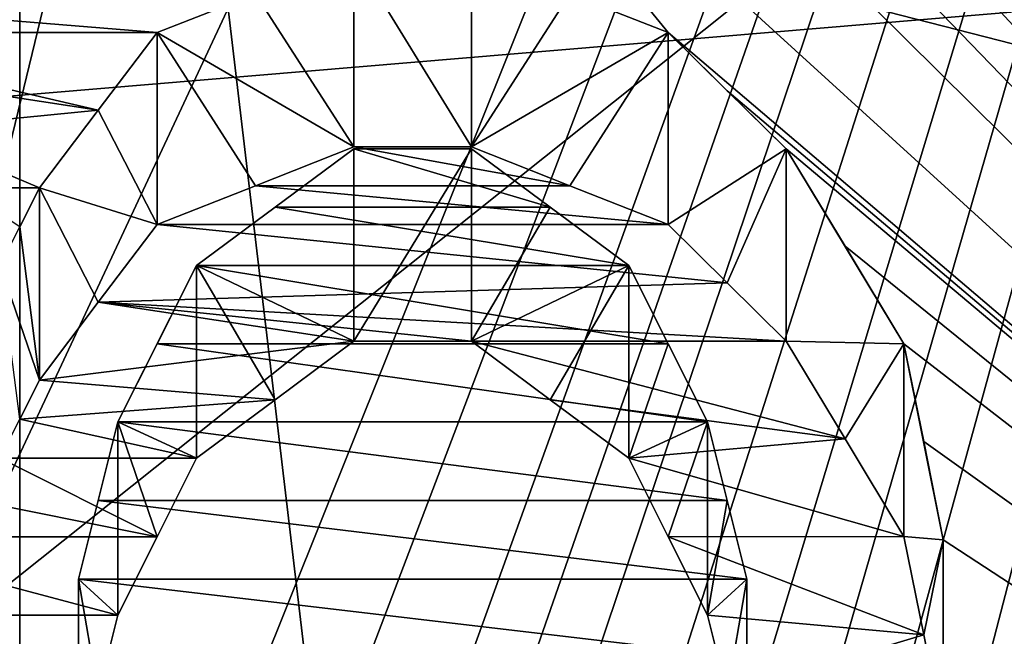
# Model space of a CAD drawing. Header units: millimetres. Extents: x -20 to 172, y -100 to 100.
# Tile 269 of 346: x 120 to 122.67, y 10.3 to 11.97. Entities that reach past the tile are written whole.
import ezdxf

# ---------------------------------------------------------------- set-up
doc = ezdxf.new("R2010")
doc.units = ezdxf.units.MM
doc.header["$LTSCALE"] = 37.722908
for name, color, linetype in [('1', 7, 'CONTINUOUS'), ('1803', 7, 'CONTINUOUS'), ('1820', 7, 'CONTINUOUS'), ('2128', 7, 'CONTINUOUS'), ('2258', 7, 'CONTINUOUS'), ('2259', 7, 'CONTINUOUS'), ('2260', 7, 'CONTINUOUS'), ('2261', 7, 'CONTINUOUS'), ('2262', 7, 'CONTINUOUS'), ('2263', 7, 'CONTINUOUS'), ('2264', 7, 'CONTINUOUS'), ('2265', 7, 'CONTINUOUS'), ('2266', 7, 'CONTINUOUS'), ('2292', 7, 'CONTINUOUS'), ('2293', 7, 'CONTINUOUS'), ('2294', 7, 'CONTINUOUS'), ('2295', 7, 'CONTINUOUS'), ('2296', 7, 'CONTINUOUS'), ('2297', 7, 'CONTINUOUS'), ('2298', 7, 'CONTINUOUS'), ('2299', 7, 'CONTINUOUS'), ('2307', 7, 'CONTINUOUS'), ('2406', 7, 'CONTINUOUS'), ('2407', 7, 'CONTINUOUS'), ('3', 7, 'CONTINUOUS'), ('3021', 7, 'CONTINUOUS'), ('3038', 7, 'CONTINUOUS'), ('3624', 7, 'CONTINUOUS'), ('3625', 7, 'CONTINUOUS'), ('3628', 7, 'CONTINUOUS'), ('3629', 7, 'CONTINUOUS'), ('3630', 7, 'CONTINUOUS'), ('3631', 7, 'CONTINUOUS'), ('3635', 7, 'CONTINUOUS'), ('3638', 7, 'CONTINUOUS'), ('43', 7, 'CONTINUOUS'), ('48', 7, 'CONTINUOUS')]:
    doc.layers.add(name, color=color, linetype=linetype)

msp = doc.modelspace()

# ---------------------------------------------------------------- linework, layer by layer
at = {"layer": '1', "color": 250, "linetype": 'Continuous', "true_color": 0x323232}
for points in [[(157, 0, -29.75), (157, 14.875, -25.7643), (-19.8395, 0, -29.75), (157, 0, -29.75)], [(-19.8395, 0, -29.75), (157, 14.875, -25.7643), (-19.8395, 14.875, -25.7643), (-19.8395, 0, -29.75)]]:
    msp.add_3dface(points, dxfattribs=at)
at = {"layer": '1803', "color": 250, "linetype": 'Continuous', "true_color": 0x323232}
for points in [[(153.1595, 4.0619, -42.0543), (153.1595, 21.125, -36.5896), (86.8405, 4.0619, -42.0543), (153.1595, 4.0619, -42.0543)], [(86.8405, 4.0619, -42.0543), (153.1595, 21.125, -36.5896), (86.8405, 21.125, -36.5896), (86.8405, 4.0619, -42.0543)]]:
    msp.add_3dface(points, dxfattribs=at)
at = {"layer": '1820', "color": 250, "linetype": 'Continuous', "true_color": 0x323232}
for points in [[(126.2299, 24.125, -41.7857), (126.2299, 8.1204, -47.5618), (122.5, 23.6544, -42.0539), (126.2299, 24.125, -41.7857)], [(122.5, 23.6544, -42.0539), (126.2299, 8.1204, -47.5618), (122.5, 23.2903, -42.2567), (122.5, 23.6544, -42.0539)], [(122.5, 23.2903, -42.2567), (126.2299, 8.1204, -47.5618), (122.5, 22.9244, -42.4563), (122.5, 23.2903, -42.2567)], [(122.5, 22.9244, -42.4563), (126.2299, 8.1204, -47.5618), (122.4468, 22.7408, -42.5549), (122.5, 22.9244, -42.4563)], [(122.4468, 22.7408, -42.5549), (126.2299, 8.1204, -47.5618), (122.3936, 22.5567, -42.6527), (122.4468, 22.7408, -42.5549)], [(122.3936, 22.5567, -42.6527), (126.2299, 8.1204, -47.5618), (122.2872, 22.3722, -42.7498), (122.3936, 22.5567, -42.6527)], [(122.2872, 22.3722, -42.7498), (126.2299, 8.1204, -47.5618), (122.1809, 22.1872, -42.8461), (122.2872, 22.3722, -42.7498)], [(122.1809, 22.1872, -42.8461), (126.2299, 8.1204, -47.5618), (122.0745, 22.0482, -42.9178), (122.1809, 22.1872, -42.8461)], [(122.0745, 22.0482, -42.9178), (126.2299, 8.1204, -47.5618), (121.9681, 21.9089, -42.9891), (122.0745, 22.0482, -42.9178)], [(121.9681, 21.9089, -42.9891), (126.2299, 8.1204, -47.5618), (121.8085, 21.8159, -43.0363), (121.9681, 21.9089, -42.9891)], [(121.8085, 21.8159, -43.0363), (126.2299, 8.1204, -47.5618), (122.3936, 19.837, -43.9836), (121.8085, 21.8159, -43.0363)], [(122.3936, 19.837, -43.9836), (126.2299, 8.1204, -47.5618), (122.4468, 19.5979, -44.0906), (122.3936, 19.837, -43.9836)], [(122.4468, 19.5979, -44.0906), (126.2299, 8.1204, -47.5618), (122.5, 19.3584, -44.1963), (122.4468, 19.5979, -44.0906)], [(122.5, 19.3584, -44.1963), (126.2299, 8.1204, -47.5618), (122.5, 19.1179, -44.3009), (122.5, 19.3584, -44.1963)], [(122.5, 19.1179, -44.3009), (126.2299, 8.1204, -47.5618), (122.5, 18.8769, -44.4041), (122.5, 19.1179, -44.3009)], [(122.5, 18.8769, -44.4041), (126.2299, 8.1204, -47.5618), (122.4468, 18.635, -44.5062), (122.5, 18.8769, -44.4041)], [(122.4468, 18.635, -44.5062), (126.2299, 8.1204, -47.5618), (122.3936, 18.3926, -44.6069), (122.4468, 18.635, -44.5062)], [(122.3936, 18.3926, -44.6069), (126.2299, 8.1204, -47.5618), (122.234, 18.1492, -44.7065), (122.3936, 18.3926, -44.6069)], [(122.234, 18.1492, -44.7065), (126.2299, 8.1204, -47.5618), (122.0745, 17.9054, -44.8047), (122.234, 18.1492, -44.7065)], [(122.0745, 17.9054, -44.8047), (126.2299, 8.1204, -47.5618), (121.8616, 17.7586, -44.8631), (122.0745, 17.9054, -44.8047)], [(121.8616, 17.7586, -44.8631), (126.2299, 8.1204, -47.5618), (121.6489, 17.6117, -44.921), (121.8616, 17.7586, -44.8631)], [(121.6489, 17.6117, -44.921), (126.2299, 8.1204, -47.5618), (122.3936, 15.6266, -45.6494), (121.6489, 17.6117, -44.921)], [(122.3936, 15.6266, -45.6494), (126.2299, 8.1204, -47.5618), (122.4468, 15.4254, -45.7178), (122.3936, 15.6266, -45.6494)], [(122.4468, 15.4254, -45.7178), (126.2299, 8.1204, -47.5618), (122.5, 15.2239, -45.7853), (122.4468, 15.4254, -45.7178)], [(122.5, 15.2239, -45.7853), (126.2299, 8.1204, -47.5618), (122.5, 14.819, -45.918), (122.5, 15.2239, -45.7853)], [(122.5, 14.819, -45.918), (126.2299, 8.1204, -47.5618), (122.5, 14.4128, -46.0471), (122.5, 14.819, -45.918)], [(122.5, 14.4128, -46.0471), (126.2299, 8.1204, -47.5618), (122.4468, 14.2087, -46.1105), (122.5, 14.4128, -46.0471)], [(122.4468, 14.2087, -46.1105), (126.2299, 8.1204, -47.5618), (122.3936, 14.0044, -46.1729), (122.4468, 14.2087, -46.1105)], [(122.3936, 14.0044, -46.1729), (126.2299, 8.1204, -47.5618), (122.2872, 13.7993, -46.2346), (122.3936, 14.0044, -46.1729)], [(122.2872, 13.7993, -46.2346), (126.2299, 8.1204, -47.5618), (122.1809, 13.594, -46.2954), (122.2872, 13.7993, -46.2346)], [(122.1809, 13.594, -46.2954), (126.2299, 8.1204, -47.5618), (122.0744, 13.4395, -46.3405), (122.1809, 13.594, -46.2954)], [(126.2299, 8.1204, -47.5618), (121.9681, 13.2849, -46.3851), (122.0744, 13.4395, -46.3405), (126.2299, 8.1204, -47.5618)], [(121.9681, 13.2849, -46.3851), (126.2299, 8.1204, -47.5618), (121.8085, 13.1816, -46.4145), (121.9681, 13.2849, -46.3851)], [(121.8085, 13.1816, -46.4145), (126.2299, 8.1204, -47.5618), (121.6489, 13.0782, -46.4438), (121.8085, 13.1816, -46.4145)], [(121.6489, 13.0782, -46.4438), (126.2299, 8.1204, -47.5618), (121.4893, 13.0264, -46.4583), (121.6489, 13.0782, -46.4438)], [(121.4893, 13.0264, -46.4583), (126.2299, 8.1204, -47.5618), (121.3298, 12.9747, -46.4728), (121.4893, 13.0264, -46.4583)], [(121.3298, 12.9747, -46.4728), (126.2299, 8.1204, -47.5618), (120.9043, 12.9747, -46.4728), (121.3298, 12.9747, -46.4728)], [(120.9043, 12.9747, -46.4728), (126.2299, 8.1204, -47.5618), (121.7553, 11.9326, -46.7512), (120.9043, 12.9747, -46.4728)], [(121.4895, 12.0373, -46.7244), (120.9043, 12.9747, -46.4728), (121.7553, 11.9326, -46.7512), (121.4895, 12.0373, -46.7244)], [(120.6382, 12.0373, -46.7244), (120.3723, 11.9326, -46.7512), (119.0957, 12.0374, -46.7243), (120.6382, 12.0373, -46.7244)], [(119.0957, 12.0374, -46.7243), (120.3723, 11.9326, -46.7512), (119.3086, 11.9326, -46.7512), (119.0957, 12.0374, -46.7243)], [(120.3723, 11.9326, -46.7512), (120.2126, 11.7225, -46.8043), (119.3086, 11.9326, -46.7512), (120.3723, 11.9326, -46.7512)], [(119.3086, 11.9326, -46.7512), (120.2126, 11.7225, -46.8043), (119.5213, 11.8277, -46.7779), (119.3086, 11.9326, -46.7512)], [(121.7553, 11.9326, -46.7512), (126.2299, 8.1204, -47.5618), (121.915, 11.7751, -46.7911), (121.7553, 11.9326, -46.7512)], [(119.5213, 11.8277, -46.7779), (120.2126, 11.7225, -46.8043), (119.681, 11.67, -46.8174), (119.5213, 11.8277, -46.7779)], [(121.915, 11.7751, -46.7911), (126.2299, 8.1204, -47.5618), (122.0745, 11.6175, -46.8305), (121.915, 11.7751, -46.7911)], [(120.2126, 11.7225, -46.8043), (120.0532, 11.5123, -46.8565), (119.681, 11.67, -46.8174), (120.2126, 11.7225, -46.8043)], [(119.681, 11.67, -46.8174), (120.0532, 11.5123, -46.8565), (119.8404, 11.5123, -46.8565), (119.681, 11.67, -46.8174)], [(120.9043, 11.6175, -46.8305), (121.4363, 11.4595, -46.8694), (120.6914, 11.4595, -46.8694), (120.9043, 11.6175, -46.8305)], [(121.2234, 11.6175, -46.8305), (121.4363, 11.4595, -46.8694), (120.9043, 11.6175, -46.8305), (121.2234, 11.6175, -46.8305)], [(122.0745, 11.6175, -46.8305), (126.2299, 8.1204, -47.5618), (122.2342, 11.3538, -46.8951), (122.0745, 11.6175, -46.8305)], [(119.8404, 11.5123, -46.8565), (120.0532, 11.5123, -46.8565), (120, 11.4068, -46.8823), (119.8404, 11.5123, -46.8565)], [(120.6914, 11.4595, -46.8694), (121.6489, 11.3013, -46.9078), (120.4787, 11.3013, -46.9078), (120.6914, 11.4595, -46.8694)], [(121.4363, 11.4595, -46.8694), (121.6489, 11.3013, -46.9078), (120.6914, 11.4595, -46.8694), (121.4363, 11.4595, -46.8694)], [(122.2342, 11.3538, -46.8951), (126.2299, 8.1204, -47.5618), (122.3936, 11.0899, -46.9582), (122.2342, 11.3538, -46.8951)], [(120.4787, 11.3013, -46.9078), (121.7554, 11.0897, -46.9583), (120.3723, 11.0897, -46.9583), (120.4787, 11.3013, -46.9078)], [(121.6489, 11.3013, -46.9078), (121.7554, 11.0897, -46.9583), (120.4787, 11.3013, -46.9078), (121.6489, 11.3013, -46.9078)], [(120.3723, 11.0897, -46.9583), (121.8617, 10.8779, -47.0078), (120.266, 10.8779, -47.0078), (120.3723, 11.0897, -46.9583)], [(121.7554, 11.0897, -46.9583), (121.8617, 10.8779, -47.0078), (120.3723, 11.0897, -46.9583), (121.7554, 11.0897, -46.9583)], [(122.3936, 11.0899, -46.9582), (126.2299, 8.1204, -47.5618), (122.4469, 10.8246, -47.0201), (122.3936, 11.0899, -46.9582)], [(120.2127, 10.6653, -47.0565), (120.266, 10.8779, -47.0078), (121.9149, 10.6653, -47.0565), (120.2127, 10.6653, -47.0565)], [(120.266, 10.8779, -47.0078), (121.8617, 10.8779, -47.0078), (121.9149, 10.6653, -47.0565), (120.266, 10.8779, -47.0078)], [(122.4469, 10.8246, -47.0201), (126.2299, 8.1204, -47.5618), (122.5, 10.559, -47.0805), (122.4469, 10.8246, -47.0201)], [(120.1596, 10.4525, -47.1042), (120.2127, 10.6653, -47.0565), (121.9681, 10.4525, -47.1042), (120.1596, 10.4525, -47.1042)], [(121.9681, 10.4525, -47.1042), (120.2127, 10.6653, -47.0565), (121.9149, 10.6653, -47.0565), (121.9681, 10.4525, -47.1042)], [(122.5, 10.559, -47.0805), (126.2299, 8.1204, -47.5618), (122.5, 10.2386, -47.1512), (122.5, 10.559, -47.0805)], [(120.1596, 10.2388, -47.1511), (120.1596, 10.4525, -47.1042), (121.9681, 10.2388, -47.1511), (120.1596, 10.2388, -47.1511)], [(121.9681, 10.2388, -47.1511), (120.1596, 10.4525, -47.1042), (121.9681, 10.4525, -47.1042), (121.9681, 10.2388, -47.1511)]]:
    msp.add_3dface(points, dxfattribs=at)
at = {"layer": '2128', "color": 250, "linetype": 'Continuous', "true_color": 0x323232}
for points in [[(120.6382, 11.5179, -45.8247), (120.9043, 11.6229, -45.7981), (121.4895, 11.5179, -45.8247), (120.6382, 11.5179, -45.8247)], [(120.9043, 11.6229, -45.7981), (121.2234, 11.6229, -45.7981), (121.4895, 11.5179, -45.8247), (120.9043, 11.6229, -45.7981)], [(120.3723, 11.4128, -45.8509), (120.6382, 11.5179, -45.8247), (121.7553, 11.4128, -45.8509), (120.3723, 11.4128, -45.8509)], [(120.6382, 11.5179, -45.8247), (121.4895, 11.5179, -45.8247), (121.7553, 11.4128, -45.8509), (120.6382, 11.5179, -45.8247)], [(120.2126, 11.202, -45.9029), (120.3723, 11.4128, -45.8509), (121.915, 11.2548, -45.89), (120.2126, 11.202, -45.9029)], [(120.3723, 11.4128, -45.8509), (121.7553, 11.4128, -45.8509), (121.915, 11.2548, -45.89), (120.3723, 11.4128, -45.8509)], [(120.2126, 11.202, -45.9029), (121.915, 11.2548, -45.89), (122.0745, 11.0968, -45.9285), (120.2126, 11.202, -45.9029)], [(120.0532, 10.9911, -45.9539), (120.2126, 11.202, -45.9029), (120.9043, 11.0968, -45.9285), (120.0532, 10.9911, -45.9539)], [(120.2126, 11.202, -45.9029), (122.0745, 11.0968, -45.9285), (121.2234, 11.0968, -45.9285), (120.2126, 11.202, -45.9029)], [(120.2126, 11.202, -45.9029), (121.2234, 11.0968, -45.9285), (120.9043, 11.0968, -45.9285), (120.2126, 11.202, -45.9029)], [(120.0532, 10.9911, -45.9539), (120.9043, 11.0968, -45.9285), (120.6913, 10.9382, -45.9665), (120.0532, 10.9911, -45.9539)], [(122.0745, 11.0968, -45.9285), (122.2342, 10.8322, -45.9916), (121.2234, 11.0968, -45.9285), (122.0745, 11.0968, -45.9285)], [(122.2342, 10.8322, -45.9916), (121.4363, 10.9382, -45.9665), (121.2234, 11.0968, -45.9285), (122.2342, 10.8322, -45.9916)], [(120, 10.8853, -45.979), (120.0532, 10.9911, -45.9539), (120.6913, 10.9382, -45.9665), (120, 10.8853, -45.979)], [(120, 10.8853, -45.979), (120.6913, 10.9382, -45.9665), (120.4787, 10.7795, -46.004), (120, 10.8853, -45.979)], [(122.2342, 10.8322, -45.9916), (121.6489, 10.7795, -46.004), (121.4363, 10.9382, -45.9665), (122.2342, 10.8322, -45.9916)], [(119.9468, 10.7795, -46.004), (120, 10.8853, -45.979), (120.4787, 10.7795, -46.004), (119.9468, 10.7795, -46.004)], [(122.2342, 10.8322, -45.9916), (122.3936, 10.5673, -46.0532), (121.6489, 10.7795, -46.004), (122.2342, 10.8322, -45.9916)], [(119.9468, 10.7795, -46.004), (120.3722, 10.5672, -46.0532), (119.3085, 10.7795, -46.004), (119.9468, 10.7795, -46.004)], [(120.3722, 10.5672, -46.0532), (119.4682, 10.5671, -46.0532), (119.3085, 10.7795, -46.004), (120.3722, 10.5672, -46.0532)], [(119.9468, 10.7795, -46.004), (120.4787, 10.7795, -46.004), (120.3722, 10.5672, -46.0532), (119.9468, 10.7795, -46.004)], [(122.3936, 10.5673, -46.0532), (121.7554, 10.5672, -46.0532), (121.6489, 10.7795, -46.004), (122.3936, 10.5673, -46.0532)], [(120.3722, 10.5672, -46.0532), (120.266, 10.3547, -46.1014), (119.4682, 10.5671, -46.0532), (120.3722, 10.5672, -46.0532)], [(120.266, 10.3547, -46.1014), (119.6277, 10.3547, -46.1014), (119.4682, 10.5671, -46.0532), (120.266, 10.3547, -46.1014)], [(122.3936, 10.5673, -46.0532), (122.4469, 10.3011, -46.1134), (121.7554, 10.5672, -46.0532), (122.3936, 10.5673, -46.0532)], [(122.4469, 10.3011, -46.1134), (121.8617, 10.3547, -46.1014), (121.7554, 10.5672, -46.0532), (122.4469, 10.3011, -46.1134)], [(120.266, 10.3547, -46.1014), (120.2127, 10.1413, -46.1489), (119.6277, 10.3547, -46.1014), (120.266, 10.3547, -46.1014)], [(120.2127, 10.1413, -46.1489), (119.6809, 10.1413, -46.1489), (119.6277, 10.3547, -46.1014), (120.2127, 10.1413, -46.1489)], [(122.4469, 10.3011, -46.1134), (121.9149, 10.1413, -46.1489), (121.8617, 10.3547, -46.1014), (122.4469, 10.3011, -46.1134)], [(122.4469, 10.3011, -46.1134), (122.5, 10.0346, -46.1722), (121.9149, 10.1413, -46.1489), (122.4469, 10.3011, -46.1134)]]:
    msp.add_3dface(points, dxfattribs=at)
at = {"layer": '2258', "color": 250, "linetype": 'Continuous', "true_color": 0x323232}
for points in [[(120, 11.4068, -46.8823), (120.0532, 11.5123, -46.8565), (120.0532, 10.9911, -45.9539), (120, 11.4068, -46.8823)], [(119.9468, 11.3013, -46.9078), (120, 11.4068, -46.8823), (120.0532, 10.9911, -45.9539), (119.9468, 11.3013, -46.9078)], [(120, 10.8853, -45.979), (119.9468, 11.3013, -46.9078), (120.0532, 10.9911, -45.9539), (120, 10.8853, -45.979)]]:
    msp.add_3dface(points, dxfattribs=at)
at = {"layer": '2259', "color": 250, "linetype": 'Continuous', "true_color": 0x323232}
for points in [[(120.2126, 11.7225, -46.8043), (120.3723, 11.9326, -46.7512), (120.3723, 11.4128, -45.8509), (120.2126, 11.7225, -46.8043)], [(120.0532, 11.5123, -46.8565), (120.2126, 11.7225, -46.8043), (120.3723, 11.4128, -45.8509), (120.0532, 11.5123, -46.8565)], [(120.0532, 10.9911, -45.9539), (120.0532, 11.5123, -46.8565), (120.2126, 11.202, -45.9029), (120.0532, 10.9911, -45.9539)], [(120.2126, 11.202, -45.9029), (120.0532, 11.5123, -46.8565), (120.3723, 11.4128, -45.8509), (120.2126, 11.202, -45.9029)]]:
    msp.add_3dface(points, dxfattribs=at)
at = {"layer": '2260', "color": 250, "linetype": 'Continuous', "true_color": 0x323232}
for points in [[(120.6382, 12.0373, -46.7244), (120.9043, 12.142, -46.6973), (120.9043, 11.6229, -45.7981), (120.6382, 12.0373, -46.7244)], [(120.3723, 11.9326, -46.7512), (120.6382, 12.0373, -46.7244), (120.9043, 11.6229, -45.7981), (120.3723, 11.9326, -46.7512)], [(120.3723, 11.4128, -45.8509), (120.3723, 11.9326, -46.7512), (120.6382, 11.5179, -45.8247), (120.3723, 11.4128, -45.8509)], [(120.6382, 11.5179, -45.8247), (120.3723, 11.9326, -46.7512), (120.9043, 11.6229, -45.7981), (120.6382, 11.5179, -45.8247)]]:
    msp.add_3dface(points, dxfattribs=at)
at = {"layer": '2261', "color": 250, "linetype": 'Continuous', "true_color": 0x323232}
for points in [[(120.9043, 12.142, -46.6973), (121.2234, 12.142, -46.6973), (121.2234, 11.6229, -45.7981), (120.9043, 12.142, -46.6973)], [(120.9043, 11.6229, -45.7981), (120.9043, 12.142, -46.6973), (121.2234, 11.6229, -45.7981), (120.9043, 11.6229, -45.7981)]]:
    msp.add_3dface(points, dxfattribs=at)
at = {"layer": '2262', "color": 250, "linetype": 'Continuous', "true_color": 0x323232}
for points in [[(121.2234, 12.142, -46.6973), (121.4895, 12.0373, -46.7244), (121.2234, 11.6229, -45.7981), (121.2234, 12.142, -46.6973)], [(121.7553, 11.9326, -46.7512), (121.2234, 11.6229, -45.7981), (121.4895, 12.0373, -46.7244), (121.7553, 11.9326, -46.7512)], [(121.2234, 11.6229, -45.7981), (121.7553, 11.9326, -46.7512), (121.4895, 11.5179, -45.8247), (121.2234, 11.6229, -45.7981)], [(121.4895, 11.5179, -45.8247), (121.7553, 11.9326, -46.7512), (121.7553, 11.4128, -45.8509), (121.4895, 11.5179, -45.8247)]]:
    msp.add_3dface(points, dxfattribs=at)
at = {"layer": '2263', "color": 250, "linetype": 'Continuous', "true_color": 0x323232}
for points in [[(121.7553, 11.9326, -46.7512), (121.915, 11.7751, -46.7911), (122.0745, 11.6175, -46.8305), (121.7553, 11.9326, -46.7512)], [(121.7553, 11.9326, -46.7512), (122.0745, 11.6175, -46.8305), (121.7553, 11.4128, -45.8509), (121.7553, 11.9326, -46.7512)], [(121.7553, 11.4128, -45.8509), (122.0745, 11.6175, -46.8305), (121.915, 11.2548, -45.89), (121.7553, 11.4128, -45.8509)], [(121.915, 11.2548, -45.89), (122.0745, 11.6175, -46.8305), (122.0745, 11.0968, -45.9285), (121.915, 11.2548, -45.89)]]:
    msp.add_3dface(points, dxfattribs=at)
at = {"layer": '2264', "color": 250, "linetype": 'Continuous', "true_color": 0x323232}
for points in [[(122.0745, 11.6175, -46.8305), (122.2342, 11.3538, -46.8951), (122.3936, 11.0899, -46.9582), (122.0745, 11.6175, -46.8305)], [(122.0745, 11.6175, -46.8305), (122.3936, 11.0899, -46.9582), (122.0745, 11.0968, -45.9285), (122.0745, 11.6175, -46.8305)], [(122.0745, 11.0968, -45.9285), (122.3936, 11.0899, -46.9582), (122.2342, 10.8322, -45.9916), (122.0745, 11.0968, -45.9285)], [(122.2342, 10.8322, -45.9916), (122.3936, 11.0899, -46.9582), (122.3936, 10.5673, -46.0532), (122.2342, 10.8322, -45.9916)]]:
    msp.add_3dface(points, dxfattribs=at)
at = {"layer": '2265', "color": 250, "linetype": 'Continuous', "true_color": 0x323232}
for points in [[(122.3936, 11.0899, -46.9582), (122.4469, 10.8246, -47.0201), (122.5, 10.559, -47.0805), (122.3936, 11.0899, -46.9582)], [(122.3936, 11.0899, -46.9582), (122.5, 10.559, -47.0805), (122.3936, 10.5673, -46.0532), (122.3936, 11.0899, -46.9582)], [(122.3936, 10.5673, -46.0532), (122.5, 10.559, -47.0805), (122.4469, 10.3011, -46.1134), (122.3936, 10.5673, -46.0532)], [(122.4469, 10.3011, -46.1134), (122.5, 10.559, -47.0805), (122.5, 10.0346, -46.1722), (122.4469, 10.3011, -46.1134)]]:
    msp.add_3dface(points, dxfattribs=at)
at = {"layer": '2266', "color": 250, "linetype": 'Continuous', "true_color": 0x323232}
for points in [[(122.5, 10.559, -47.0805), (122.5, 10.2386, -47.1512), (122.5, 9.9177, -47.2197), (122.5, 10.559, -47.0805)], [(122.5, 10.559, -47.0805), (122.5, 9.9177, -47.2197), (122.5, 10.0346, -46.1722), (122.5, 10.559, -47.0805)]]:
    msp.add_3dface(points, dxfattribs=at)
at = {"layer": '2292', "color": 250, "linetype": 'Continuous', "true_color": 0x323232}
for points in [[(121.9149, 10.6653, -47.0565), (121.8617, 10.8779, -47.0078), (121.8617, 10.3547, -46.1014), (121.9149, 10.6653, -47.0565)], [(121.9681, 10.4525, -47.1042), (121.9149, 10.6653, -47.0565), (121.8617, 10.3547, -46.1014), (121.9681, 10.4525, -47.1042)], [(121.9149, 10.1413, -46.1489), (121.9681, 10.4525, -47.1042), (121.8617, 10.3547, -46.1014), (121.9149, 10.1413, -46.1489)], [(121.9681, 9.9277, -46.1953), (121.9681, 10.4525, -47.1042), (121.9149, 10.1413, -46.1489), (121.9681, 9.9277, -46.1953)]]:
    msp.add_3dface(points, dxfattribs=at)
at = {"layer": '2293', "color": 250, "linetype": 'Continuous', "true_color": 0x323232}
for points in [[(121.7554, 11.0897, -46.9583), (121.6489, 11.3013, -46.9078), (121.6489, 10.7795, -46.004), (121.7554, 11.0897, -46.9583)], [(121.8617, 10.8779, -47.0078), (121.7554, 11.0897, -46.9583), (121.6489, 10.7795, -46.004), (121.8617, 10.8779, -47.0078)], [(121.7554, 10.5672, -46.0532), (121.8617, 10.8779, -47.0078), (121.6489, 10.7795, -46.004), (121.7554, 10.5672, -46.0532)], [(121.8617, 10.3547, -46.1014), (121.8617, 10.8779, -47.0078), (121.7554, 10.5672, -46.0532), (121.8617, 10.3547, -46.1014)]]:
    msp.add_3dface(points, dxfattribs=at)
at = {"layer": '2294', "color": 250, "linetype": 'Continuous', "true_color": 0x323232}
for points in [[(121.4363, 11.4595, -46.8694), (121.2234, 11.6175, -46.8305), (121.2234, 11.0968, -45.9285), (121.4363, 11.4595, -46.8694)], [(121.6489, 11.3013, -46.9078), (121.4363, 11.4595, -46.8694), (121.2234, 11.0968, -45.9285), (121.6489, 11.3013, -46.9078)], [(121.4363, 10.9382, -45.9665), (121.6489, 11.3013, -46.9078), (121.2234, 11.0968, -45.9285), (121.4363, 10.9382, -45.9665)], [(121.6489, 10.7795, -46.004), (121.6489, 11.3013, -46.9078), (121.4363, 10.9382, -45.9665), (121.6489, 10.7795, -46.004)]]:
    msp.add_3dface(points, dxfattribs=at)
at = {"layer": '2295', "color": 250, "linetype": 'Continuous', "true_color": 0x323232}
for points in [[(121.2234, 11.6175, -46.8305), (120.9043, 11.6175, -46.8305), (120.9043, 11.0968, -45.9285), (121.2234, 11.6175, -46.8305)], [(121.2234, 11.0968, -45.9285), (121.2234, 11.6175, -46.8305), (120.9043, 11.0968, -45.9285), (121.2234, 11.0968, -45.9285)]]:
    msp.add_3dface(points, dxfattribs=at)
at = {"layer": '2296', "color": 250, "linetype": 'Continuous', "true_color": 0x323232}
for points in [[(120.9043, 11.6175, -46.8305), (120.6914, 11.4595, -46.8694), (120.4787, 11.3013, -46.9078), (120.9043, 11.6175, -46.8305)], [(120.9043, 11.6175, -46.8305), (120.4787, 11.3013, -46.9078), (120.9043, 11.0968, -45.9285), (120.9043, 11.6175, -46.8305)], [(120.9043, 11.0968, -45.9285), (120.4787, 11.3013, -46.9078), (120.6913, 10.9382, -45.9665), (120.9043, 11.0968, -45.9285)], [(120.6913, 10.9382, -45.9665), (120.4787, 11.3013, -46.9078), (120.4787, 10.7795, -46.004), (120.6913, 10.9382, -45.9665)]]:
    msp.add_3dface(points, dxfattribs=at)
at = {"layer": '2297', "color": 250, "linetype": 'Continuous', "true_color": 0x323232}
for points in [[(120.4787, 11.3013, -46.9078), (120.3723, 11.0897, -46.9583), (120.266, 10.8779, -47.0078), (120.4787, 11.3013, -46.9078)], [(120.4787, 11.3013, -46.9078), (120.266, 10.8779, -47.0078), (120.4787, 10.7795, -46.004), (120.4787, 11.3013, -46.9078)], [(120.4787, 10.7795, -46.004), (120.266, 10.8779, -47.0078), (120.3722, 10.5672, -46.0532), (120.4787, 10.7795, -46.004)], [(120.3722, 10.5672, -46.0532), (120.266, 10.8779, -47.0078), (120.266, 10.3547, -46.1014), (120.3722, 10.5672, -46.0532)]]:
    msp.add_3dface(points, dxfattribs=at)
at = {"layer": '2298', "color": 250, "linetype": 'Continuous', "true_color": 0x323232}
for points in [[(120.266, 10.8779, -47.0078), (120.2127, 10.6653, -47.0565), (120.1596, 10.4525, -47.1042), (120.266, 10.8779, -47.0078)], [(120.266, 10.8779, -47.0078), (120.1596, 10.4525, -47.1042), (120.266, 10.3547, -46.1014), (120.266, 10.8779, -47.0078)], [(120.266, 10.3547, -46.1014), (120.1596, 10.4525, -47.1042), (120.2127, 10.1413, -46.1489), (120.266, 10.3547, -46.1014)], [(120.2127, 10.1413, -46.1489), (120.1596, 10.4525, -47.1042), (120.1596, 9.9277, -46.1953), (120.2127, 10.1413, -46.1489)]]:
    msp.add_3dface(points, dxfattribs=at)
at = {"layer": '2299', "color": 250, "linetype": 'Continuous', "true_color": 0x323232}
for points in [[(120.1596, 10.4525, -47.1042), (120.1596, 10.2388, -47.1511), (120.1596, 10.025, -47.1971), (120.1596, 10.4525, -47.1042)], [(120.1596, 10.4525, -47.1042), (120.1596, 10.025, -47.1971), (120.1596, 9.9277, -46.1953), (120.1596, 10.4525, -47.1042)]]:
    msp.add_3dface(points, dxfattribs=at)
at = {"layer": '2307', "color": 250, "linetype": 'Continuous', "true_color": 0x323232}
msp.add_3dface([(121.9681, 10.2388, -47.1511), (121.9681, 10.4525, -47.1042), (121.9681, 9.9277, -46.1953), (121.9681, 10.2388, -47.1511)], dxfattribs=at)
at = {"layer": '2406', "color": 250, "linetype": 'Continuous', "true_color": 0x323232}
for points in [[(81.5, 14.6011, -44.9374), (158.5, -4.939, -46.9912), (81.5, -4.939, -46.9912), (81.5, 14.6011, -44.9374)], [(158.5, 14.6011, -44.9374), (158.5, -4.939, -46.9912), (81.5, 14.6011, -44.9374), (158.5, 14.6011, -44.9374)]]:
    msp.add_3dface(points, dxfattribs=at)
at = {"layer": '2407', "color": 250, "linetype": 'Continuous', "true_color": 0x323232}
for points in [[(158.5, 15.2191, -46.8395), (158.5, -5.148, -48.9802), (81.5, 15.2191, -46.8395), (158.5, 15.2191, -46.8395)], [(81.5, 15.2191, -46.8395), (158.5, -5.148, -48.9802), (81.5, -5.148, -48.9802), (81.5, 15.2191, -46.8395)]]:
    msp.add_3dface(points, dxfattribs=at)
at = {"layer": '3', "color": 250, "linetype": 'Continuous', "true_color": 0x323232}
for points in [[(157, 14.875, 25.7643), (157, 0, 29.75), (-19.8395, 14.875, 25.7643), (157, 14.875, 25.7643)], [(-19.8395, 14.875, 25.7643), (157, 0, 29.75), (-19.8395, 0, 29.75), (-19.8395, 14.875, 25.7643)]]:
    msp.add_3dface(points, dxfattribs=at)
at = {"layer": '3021', "color": 250, "linetype": 'Continuous', "true_color": 0x323232}
for points in [[(153.1595, 21.125, 36.5896), (153.1595, 4.0619, 42.0543), (86.8405, 21.125, 36.5896), (153.1595, 21.125, 36.5896)], [(86.8405, 21.125, 36.5896), (153.1595, 4.0619, 42.0543), (86.8405, 4.0619, 42.0543), (86.8405, 21.125, 36.5896)]]:
    msp.add_3dface(points, dxfattribs=at)
at = {"layer": '3038', "color": 250, "linetype": 'Continuous', "true_color": 0x323232}
for points in [[(120.4787, 9.7674, 47.251), (126.2299, 24.125, 41.7857), (119.5213, 9.7674, 47.251), (120.4787, 9.7674, 47.251)], [(119.5213, 9.7674, 47.251), (126.2299, 24.125, 41.7857), (122.5, 22.0389, 42.9226), (119.5213, 9.7674, 47.251)], [(120.7448, 9.7137, 47.2621), (126.2299, 24.125, 41.7857), (120.4787, 9.7674, 47.251), (120.7448, 9.7137, 47.2621)], [(121.0106, 9.6599, 47.2731), (126.2299, 24.125, 41.7857), (120.7448, 9.7137, 47.2621), (121.0106, 9.6599, 47.2731)], [(121.1703, 9.6061, 47.2841), (126.2299, 24.125, 41.7857), (121.0106, 9.6599, 47.2731), (121.1703, 9.6061, 47.2841)], [(121.3298, 9.5523, 47.295), (126.2299, 24.125, 41.7857), (121.1703, 9.6061, 47.2841), (121.3298, 9.5523, 47.295)], [(121.5427, 9.4444, 47.3167), (126.2299, 24.125, 41.7857), (121.3298, 9.5523, 47.295), (121.5427, 9.4444, 47.3167)], [(121.7553, 9.3366, 47.3381), (126.2299, 24.125, 41.7857), (121.5427, 9.4444, 47.3167), (121.7553, 9.3366, 47.3381)], [(121.915, 9.1743, 47.3698), (126.2299, 24.125, 41.7857), (121.7553, 9.3366, 47.3381), (121.915, 9.1743, 47.3698)], [(122.0745, 9.012, 47.4009), (126.2299, 24.125, 41.7857), (121.915, 9.1743, 47.3698), (122.0745, 9.012, 47.4009)], [(122.2343, 8.7403, 47.4518), (126.2299, 24.125, 41.7857), (122.0745, 9.012, 47.4009), (122.2343, 8.7403, 47.4518)], [(122.3936, 8.4684, 47.501), (126.2299, 24.125, 41.7857), (122.2343, 8.7403, 47.4518), (122.3936, 8.4684, 47.501)], [(122.4469, 8.1402, 47.5584), (126.2299, 24.125, 41.7857), (122.3936, 8.4684, 47.501), (122.4469, 8.1402, 47.5584)], [(126.2299, 8.1204, 47.5618), (126.2299, 24.125, 41.7857), (122.4469, 8.1402, 47.5584), (126.2299, 8.1204, 47.5618)], [(119.0957, 21.4802, 43.2049), (119.5213, 9.7674, 47.251), (122.5, 22.0389, 42.9226), (119.0957, 21.4802, 43.2049)]]:
    msp.add_3dface(points, dxfattribs=at)
at = {"layer": '3624', "color": 250, "linetype": 'Continuous', "true_color": 0x323232}
for points in [[(81.5, -4.939, 46.9912), (158.5, 14.6011, 44.9374), (81.5, 14.6011, 44.9374), (81.5, -4.939, 46.9912)], [(158.5, -4.939, 46.9912), (158.5, 14.6011, 44.9374), (81.5, -4.939, 46.9912), (158.5, -4.939, 46.9912)]]:
    msp.add_3dface(points, dxfattribs=at)
at = {"layer": '3625', "color": 250, "linetype": 'Continuous', "true_color": 0x323232}
for points in [[(158.5, -5.148, 48.9802), (158.5, 15.2191, 46.8395), (81.5, -5.148, 48.9802), (158.5, -5.148, 48.9802)], [(81.5, -5.148, 48.9802), (158.5, 15.2191, 46.8395), (81.5, 15.2191, 46.8395), (81.5, -5.148, 48.9802)]]:
    msp.add_3dface(points, dxfattribs=at)
at = {"layer": '3628', "color": 150, "linetype": 'Continuous', "true_color": 0x378cff}
for points in [[(72, 10.0141, -43.8712), (72, 28.0584, -35.181), (172, 10.0141, -43.8712), (72, 10.0141, -43.8712)], [(72, 28.0584, -35.181), (172, 28.0584, -35.181), (172, 10.0141, -43.8712), (72, 28.0584, -35.181)]]:
    msp.add_3dface(points, dxfattribs=at)
at = {"layer": '3629', "color": 150, "linetype": 'Continuous', "true_color": 0x378cff}
for points in [[(72, 28.0584, 35.181), (72, 10.0141, 43.8712), (172, 28.0584, 35.181), (72, 28.0584, 35.181)], [(72, 10.0141, 43.8712), (172, 10.0141, 43.8712), (172, 28.0584, 35.181), (72, 10.0141, 43.8712)]]:
    msp.add_3dface(points, dxfattribs=at)
at = {"layer": '3630', "color": 150, "linetype": 'Continuous', "true_color": 0x378cff}
for points in [[(72, 8.836, 38.7099), (72, 24.7574, 31.0421), (172, 8.836, 38.7099), (72, 8.836, 38.7099)], [(72, 24.7574, 31.0421), (172, 24.7574, 31.0421), (172, 8.836, 38.7099), (72, 24.7574, 31.0421)]]:
    msp.add_3dface(points, dxfattribs=at)
at = {"layer": '3631', "color": 150, "linetype": 'Continuous', "true_color": 0x378cff}
for points in [[(72, 24.7574, -31.0421), (72, 8.836, -38.7099), (172, 24.7574, -31.0421), (72, 24.7574, -31.0421)], [(72, 8.836, -38.7099), (172, 8.836, -38.7099), (172, 24.7574, -31.0421), (72, 8.836, -38.7099)]]:
    msp.add_3dface(points, dxfattribs=at)
at = {"layer": '3635', "color": 7, "linetype": 'Continuous', "true_color": 0xf5f5f5}
for points in [[(125.6434, 23.5797, 91.9678), (120, -24.0994, 61.7414), (120, 24.7485, 89.9434), (125.6434, 23.5797, 91.9678)], [(125.6425, -25.2677, 63.7649), (120, -24.0994, 61.7414), (125.6434, 23.5797, 91.9678), (125.6425, -25.2677, 63.7649)]]:
    msp.add_3dface(points, dxfattribs=at)
at = {"layer": '3638', "color": 7, "linetype": 'Continuous', "true_color": 0xf5f5f5}
for points in [[(120, 16.7675, 103.7669), (125.6425, -30.9118, 73.5408), (125.6434, 17.9363, 101.7425), (120, 16.7675, 103.7669)], [(120, -32.0801, 75.5643), (125.6425, -30.9118, 73.5408), (120, 16.7675, 103.7669), (120, -32.0801, 75.5643)]]:
    msp.add_3dface(points, dxfattribs=at)
at = {"layer": '43', "color": 250, "linetype": 'Continuous', "true_color": 0x323232}
for points in [[(118.3207, 17.625, 30.5274), (118.3207, 9.1234, 34.0489), (128.9793, 17.625, 30.5274), (118.3207, 17.625, 30.5274)], [(128.9793, 17.625, 30.5274), (118.3207, 9.1234, 34.0489), (128.9793, 9.1234, 34.0489), (128.9793, 17.625, 30.5274)]]:
    msp.add_3dface(points, dxfattribs=at)
at = {"layer": '48', "color": 250, "linetype": 'Continuous', "true_color": 0x323232}
for points in [[(118.3207, 9.1234, -34.0489), (118.3207, 17.625, -30.5274), (128.9793, 9.1234, -34.0489), (118.3207, 9.1234, -34.0489)], [(128.9793, 9.1234, -34.0489), (118.3207, 17.625, -30.5274), (128.9793, 17.625, -30.5274), (128.9793, 9.1234, -34.0489)]]:
    msp.add_3dface(points, dxfattribs=at)

doc.saveas('drawing.dxf')
